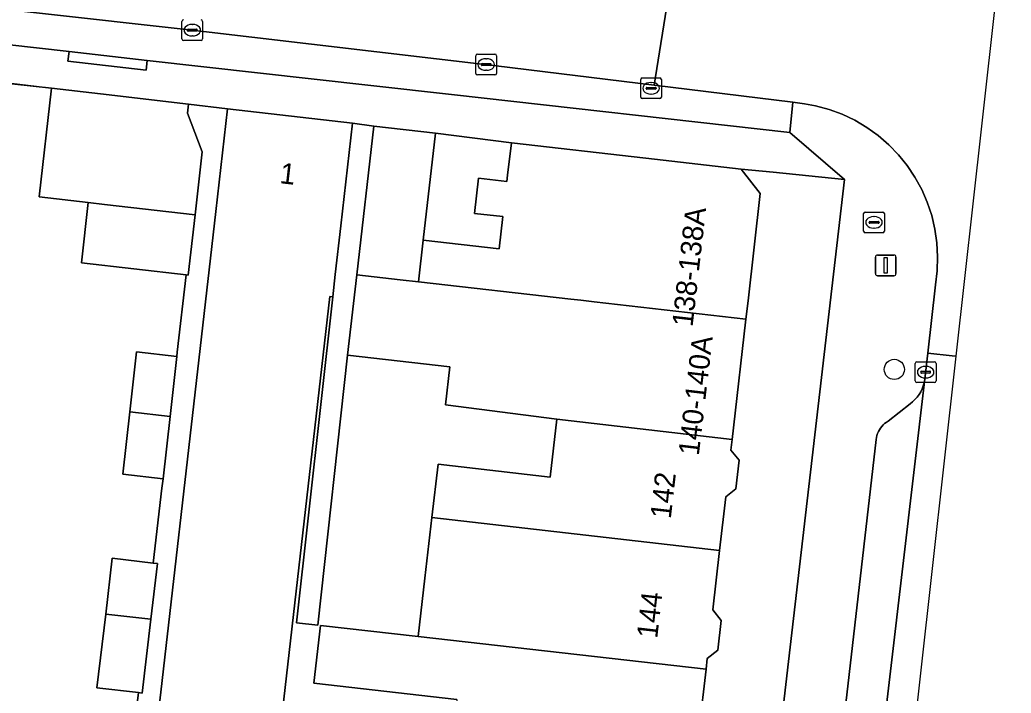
# Model space of a CAD drawing. Extents: x 161692 to 162379, y 380760 to 381678.
# Drawn here: x 162244.53 to 162292.47, y 381095.93 to 381128.49 of the extents above; entities that cross this region are included whole.
import ezdxf

# ---------------------------------------------------------------- set-up
doc = ezdxf.new("R2010")
doc.units = 0
for name, color, linetype in [('IMGEO_Boom', 7, 'Continuous'), ('IMGEO_Brandkraan', 7, 'Continuous'), ('IMGEO_Erf', 7, 'Continuous'), ('IMGEO_Kolk', 7, 'Continuous'), ('IMGEO_Lichtmast', 7, 'Continuous'), ('IMGEO_Muur', 7, 'Continuous'), ('IMGEO_Pand', 7, 'Continuous'), ('IMGEO_Pand_nummerreeks', 7, 'Continuous'), ('IMGEO_Parkeervlak_open', 7, 'Continuous'), ('IMGEO_Rijbaan_lokaal_gesloten', 7, 'Continuous'), ('IMGEO_Rijbaan_lokaal_open', 7, 'Continuous'), ('IMGEO_Voetpad_open', 7, 'Continuous')]:
    doc.layers.add(name, color=color, linetype=linetype)

msp = doc.modelspace()

# ---------------------------------------------------------------- linework, layer by layer
at = {"layer": 'IMGEO_Boom'}
msp.add_circle((162286.819, 381111.588), 0.489, dxfattribs=at)
at = {"layer": 'IMGEO_Brandkraan'}
for p, q in [((162285.336, 381118.272), (162285.336, 381119.124)), ((162285.411, 381119.198), (162286.263, 381119.198)), ((162286.337, 381119.124), (162286.337, 381118.272)), ((162285.595, 381118.692), (162285.595, 381118.704)), ((162286.033, 381118.655), (162285.635, 381118.655)), ((162285.638, 381118.741), (162286.036, 381118.741)), ((162285.824, 381118.978), (162285.849, 381118.978)), ((162286.079, 381118.704), (162286.079, 381118.692)), ((162286.263, 381118.198), (162285.411, 381118.198)), ((162285.847, 381118.418), (162285.822, 381118.418))]:
    msp.add_line(p, q, dxfattribs=at)
for points in [[(162285.336, 381118.272), (162285.336, 381119.124)], [(162285.411, 381119.198), (162286.263, 381119.198)], [(162286.337, 381119.124), (162286.337, 381118.272)], [(162286.263, 381118.198), (162285.411, 381118.198)]]:
    msp.add_lwpolyline(points, dxfattribs=at)
for centre, radius, start, end in [((162285.413, 381119.122), 0.0765, 91.552, 178.448), ((162285.413, 381119.122), 0.0765, 91.552, 178.448), ((162286.261, 381119.122), 0.0765, 1.552, 88.448), ((162286.261, 381119.122), 0.0765, 1.552, 88.448), ((162285.635, 381118.701), 0.0403, 85.8775, 175.7526), ((162285.632, 381118.691), 0.0366, 178.938, 274.7102), ((162286.036, 381118.698), 0.043, 264.8664, 352.4533), ((162286.04, 381118.703), 0.0386, 1.7309, 96.639), ((162285.413, 381118.274), 0.0765, 181.552, 268.448), ((162285.413, 381118.274), 0.0765, 181.552, 268.448), ((162286.261, 381118.274), 0.0765, 271.552, 358.448), ((162286.261, 381118.274), 0.0765, 271.552, 358.448)]:
    msp.add_arc(centre, radius, start, end, dxfattribs=at)
for centre, major_axis, ratio, start_param, end_param in [((162285.823, 381118.698), (-0.387, 0.002), 0.722429, 4.712389, 7.853982), ((162285.848, 381118.698), (-0.39, 0.002), 0.717154, 1.570796, 4.712389)]:
    msp.add_ellipse(centre, major_axis=major_axis, ratio=ratio, start_param=start_param, end_param=end_param, dxfattribs=at)
at = {"layer": 'IMGEO_Erf'}
for points in [[(162250.064, 381094.242), (162250.261, 381095.954), (162248.254, 381096.192), (162248.679, 381099.757), (162249, 381102.456), (162250.983, 381102.22), (162251.4, 381105.838), (162251.452, 381106.297), (162249.505, 381106.516), (162249.845, 381109.532), (162250.173, 381112.437), (162252.119, 381112.218), (162252.141, 381112.414), (162252.568, 381116.159), (162247.503, 381116.736), (162247.837, 381119.663), (162245.457, 381119.939), (162246.056, 381125.192), (162242.503, 381125.58)], [(162278.872, 381073.036), (162284.412, 381120.777), (162280.955, 381121.12), (162279.405, 381121.272), (162280.338, 381120.097), (162279.745, 381114.91), (162279.643, 381114.018), (162279.042, 381108.76), (162278.977, 381108.196), (162278.919, 381107.687), (162279.312, 381107.193), (162279.155, 381105.817), (162278.668, 381105.43), (162278.371, 381102.829), (162278.042, 381099.953), (162278.442, 381099.449), (162278.276, 381098.004), (162277.771, 381097.603), (162277.713, 381097.098), (162277.384, 381094.213)], [(162265.662, 381095.63), (162258.747, 381096.421), (162259.066, 381099.205), (162263.798, 381098.664), (162264.121, 381101.487), (162264.458, 381104.432), (162264.752, 381107.002), (162270.179, 381106.381), (162270.498, 381109.173), (162265.116, 381109.878), (162265.324, 381111.704), (162260.378, 381112.27), (162258.939, 381099.219), (162257.907, 381099.334), (162259.659, 381115.101), (162259.521, 381115.117), (162257.099, 381093.948)]]:
    msp.add_lwpolyline(points, dxfattribs=at)
msp.add_lwpolyline([(162268.299, 381122.542), (162264.629, 381123.018), (162264.038, 381117.843), (162267.711, 381117.424), (162267.889, 381118.975), (162266.508, 381119.133), (162266.702, 381120.83), (162268.084, 381120.672), (162268.119, 381120.975)], close=True, dxfattribs=at)
at = {"layer": 'IMGEO_Kolk'}
for p, q in [((162252.368, 381127.568), (162252.368, 381128.42)), ((162252.856, 381128.274), (162252.881, 381128.274)), ((162253.369, 381128.42), (162253.369, 381127.568)), ((162252.627, 381127.988), (162252.627, 381128)), ((162253.065, 381127.951), (162252.667, 381127.951)), ((162252.67, 381128.037), (162253.068, 381128.037)), ((162253.111, 381128), (162253.111, 381127.988)), ((162253.295, 381127.494), (162252.443, 381127.494)), ((162252.879, 381127.714), (162252.854, 381127.714)), ((162266.653, 381126.832), (162267.505, 381126.832)), ((162266.578, 381125.906), (162266.578, 381126.758)), ((162266.837, 381126.326), (162266.837, 381126.338)), ((162266.88, 381126.375), (162267.278, 381126.375)), ((162267.066, 381126.612), (162267.091, 381126.612)), ((162267.321, 381126.338), (162267.321, 381126.326)), ((162267.579, 381126.758), (162267.579, 381125.906)), ((162267.505, 381125.832), (162266.653, 381125.832)), ((162267.275, 381126.289), (162266.877, 381126.289)), ((162267.089, 381126.052), (162267.064, 381126.052)), ((162274.556, 381124.757), (162274.556, 381125.609)), ((162274.631, 381125.683), (162275.483, 381125.683)), ((162275.044, 381125.463), (162275.069, 381125.463)), ((162275.557, 381125.609), (162275.557, 381124.757)), ((162274.815, 381125.177), (162274.815, 381125.189)), ((162275.253, 381125.14), (162274.855, 381125.14)), ((162274.858, 381125.226), (162275.256, 381125.226)), ((162275.067, 381124.903), (162275.042, 381124.903)), ((162275.299, 381125.189), (162275.299, 381125.177)), ((162275.483, 381124.683), (162274.631, 381124.683)), ((162287.909, 381111.953), (162288.761, 381111.953)), ((162287.834, 381111.027), (162287.834, 381111.879)), ((162288.093, 381111.447), (162288.093, 381111.459)), ((162288.136, 381111.496), (162288.534, 381111.496)), ((162288.322, 381111.733), (162288.347, 381111.733)), ((162288.577, 381111.459), (162288.577, 381111.447)), ((162288.835, 381111.879), (162288.835, 381111.027)), ((162288.531, 381111.41), (162288.133, 381111.41)), ((162288.345, 381111.173), (162288.32, 381111.173)), ((162288.761, 381110.953), (162287.909, 381110.953))]:
    msp.add_line(p, q, dxfattribs=at)
for points in [[(162252.368, 381127.568), (162252.368, 381128.42)], [(162253.369, 381128.42), (162253.369, 381127.568)], [(162253.295, 381127.494), (162252.443, 381127.494)], [(162266.653, 381126.832), (162267.505, 381126.832)], [(162266.578, 381125.906), (162266.578, 381126.758)], [(162267.579, 381126.758), (162267.579, 381125.906)], [(162267.505, 381125.832), (162266.653, 381125.832)], [(162274.556, 381124.757), (162274.556, 381125.609)], [(162274.631, 381125.683), (162275.483, 381125.683)], [(162275.557, 381125.609), (162275.557, 381124.757)], [(162275.483, 381124.683), (162274.631, 381124.683)], [(162287.909, 381111.953), (162288.761, 381111.953)], [(162287.834, 381111.027), (162287.834, 381111.879)], [(162288.835, 381111.879), (162288.835, 381111.027)], [(162288.761, 381110.953), (162287.909, 381110.953)]]:
    msp.add_lwpolyline(points, dxfattribs=at)
for centre, radius, start, end in [((162252.445, 381128.418), 0.0765, 91.552, 178.448), ((162252.445, 381128.418), 0.0765, 91.552, 178.448), ((162253.293, 381128.418), 0.0765, 1.552, 88.448), ((162253.293, 381128.418), 0.0765, 1.552, 88.448), ((162252.667, 381127.997), 0.0403, 85.8775, 175.7526), ((162252.664, 381127.987), 0.0366, 178.938, 274.7102), ((162253.068, 381127.994), 0.043, 264.8664, 352.4533), ((162253.072, 381127.999), 0.0386, 1.7309, 96.639), ((162252.445, 381127.57), 0.0765, 181.552, 268.448), ((162252.445, 381127.57), 0.0765, 181.552, 268.448), ((162253.293, 381127.57), 0.0765, 271.552, 358.448), ((162253.293, 381127.57), 0.0765, 271.552, 358.448), ((162266.655, 381126.756), 0.0765, 91.552, 178.448), ((162266.655, 381126.756), 0.0765, 91.552, 178.448), ((162267.503, 381126.756), 0.0765, 1.552, 88.448), ((162267.503, 381126.756), 0.0765, 1.552, 88.448), ((162266.877, 381126.335), 0.0403, 85.8775, 175.7526), ((162266.874, 381126.325), 0.0366, 178.938, 274.7102), ((162267.278, 381126.332), 0.043, 264.8664, 352.4533), ((162267.282, 381126.337), 0.0386, 1.7309, 96.639), ((162266.655, 381125.908), 0.0765, 181.552, 268.448), ((162266.655, 381125.908), 0.0765, 181.552, 268.448), ((162267.503, 381125.908), 0.0765, 271.552, 358.448), ((162267.503, 381125.908), 0.0765, 271.552, 358.448), ((162274.633, 381125.607), 0.0765, 91.552, 178.448), ((162274.633, 381125.607), 0.0765, 91.552, 178.448), ((162275.481, 381125.607), 0.0765, 1.552, 88.448), ((162275.481, 381125.607), 0.0765, 1.552, 88.448), ((162274.855, 381125.186), 0.0403, 85.8775, 175.7526), ((162274.852, 381125.176), 0.0366, 178.938, 274.7102), ((162275.256, 381125.183), 0.043, 264.8664, 352.4533), ((162275.26, 381125.188), 0.0386, 1.7309, 96.639), ((162274.633, 381124.759), 0.0765, 181.552, 268.448), ((162274.633, 381124.759), 0.0765, 181.552, 268.448), ((162275.481, 381124.759), 0.0765, 271.552, 358.448), ((162275.481, 381124.759), 0.0765, 271.552, 358.448), ((162287.911, 381111.877), 0.0765, 91.552, 178.448), ((162287.911, 381111.877), 0.0765, 91.552, 178.448), ((162288.759, 381111.877), 0.0765, 1.552, 88.448), ((162288.759, 381111.877), 0.0765, 1.552, 88.448), ((162288.133, 381111.456), 0.0403, 85.8775, 175.7526), ((162288.13, 381111.446), 0.0366, 178.938, 274.7102), ((162288.534, 381111.453), 0.043, 264.8664, 352.4533), ((162288.538, 381111.458), 0.0386, 1.7309, 96.639), ((162287.911, 381111.029), 0.0765, 181.552, 268.448), ((162287.911, 381111.029), 0.0765, 181.552, 268.448), ((162288.759, 381111.029), 0.0765, 271.552, 358.448), ((162288.759, 381111.029), 0.0765, 271.552, 358.448)]:
    msp.add_arc(centre, radius, start, end, dxfattribs=at)
for centre, major_axis, ratio, start_param, end_param in [((162252.855, 381127.994), (-0.387, 0.002), 0.722429, 4.712389, 7.853982), ((162252.88, 381127.994), (-0.39, 0.002), 0.717154, 1.570796, 4.712389), ((162267.065, 381126.332), (-0.387, 0.002), 0.722429, 4.712389, 7.853982), ((162267.09, 381126.332), (-0.39, 0.002), 0.717154, 1.570796, 4.712389), ((162275.043, 381125.183), (-0.387, 0.002), 0.722429, 4.712389, 7.853982), ((162275.068, 381125.183), (-0.39, 0.002), 0.717154, 1.570796, 4.712389), ((162288.321, 381111.453), (-0.387, 0.002), 0.722429, 4.712389, 7.853982), ((162288.346, 381111.453), (-0.39, 0.002), 0.717154, 1.570796, 4.712389)]:
    msp.add_ellipse(centre, major_axis=major_axis, ratio=ratio, start_param=start_param, end_param=end_param, dxfattribs=at)
at = {"layer": 'IMGEO_Lichtmast'}
for p, q in [((162285.908, 381116.22), (162285.908, 381117.02)), ((162285.908, 381117.02), (162285.908, 381116.22)), ((162286.008, 381117.12), (162286.798, 381117.12)), ((162286.798, 381117.12), (162286.008, 381117.12)), ((162286.898, 381117.02), (162286.898, 381116.22)), ((162286.898, 381116.22), (162286.898, 381117.02)), ((162286.798, 381116.12), (162286.008, 381116.12)), ((162286.008, 381116.12), (162286.798, 381116.12))]:
    msp.add_line(p, q, dxfattribs=at)
msp.add_lwpolyline([(162286.328, 381116.995), (162286.478, 381116.995), (162286.478, 381116.245), (162286.328, 381116.245), (162286.328, 381116.995)], dxfattribs=at)
for centre, start, end in [((162286.008, 381117.02), 90, 180), ((162286.008, 381117.02), 90, 180), ((162286.798, 381117.02), 0, 90), ((162286.798, 381117.02), 360, 90), ((162286.008, 381116.22), 180, 270), ((162286.008, 381116.22), 180, 270), ((162286.798, 381116.22), 270, 0), ((162286.798, 381116.22), 270, 0)]:
    msp.add_arc(centre, 0.1, start, end, dxfattribs=at)
at = {"layer": 'IMGEO_Muur'}
for points in [[(162242.496, 381125.626), (162248.435, 381124.911)], [(162264.629, 381123.018), (162268.299, 381122.542)]]:
    msp.add_lwpolyline(points, dxfattribs=at)
at = {"layer": 'IMGEO_Pand'}
for points in [[(162253.351, 381122.108), (162252.64, 381123.984), (162252.688, 381124.408), (162248.435, 381124.911), (162246.056, 381125.192), (162245.457, 381119.939), (162247.837, 381119.663), (162248.63, 381119.571), (162253.003, 381119.064)], [(162259.521, 381115.117), (162259.659, 381115.101), (162259.782, 381116.18), (162260.051, 381118.526), (162260.619, 381123.493), (162254.577, 381124.184), (162254.009, 381119.217), (162253.252, 381112.593), (162251.241, 381095), (162251.198, 381094.622), (162254.216, 381094.277), (162257.099, 381093.948)], [(162264.629, 381123.018), (162261.645, 381123.359), (162260.823, 381116.166), (162262.922, 381115.927), (162263.807, 381115.826), (162264.038, 381117.843)], [(162279.405, 381121.272), (162274.802, 381121.798), (162268.299, 381122.542), (162268.119, 381120.975), (162268.084, 381120.672), (162266.702, 381120.83), (162266.508, 381119.133), (162267.889, 381118.975), (162267.711, 381117.424), (162264.038, 381117.843), (162263.807, 381115.826), (162271.171, 381114.985), (162271.657, 381114.93), (162272.301, 381114.856), (162279.643, 381114.018), (162279.745, 381114.91), (162280.338, 381120.097)], [(162253.003, 381119.064), (162248.63, 381119.571), (162247.837, 381119.663), (162247.503, 381116.736), (162252.568, 381116.159), (162252.67, 381116.147)], [(162279.643, 381114.018), (162272.301, 381114.856), (162271.657, 381114.93), (162271.171, 381114.985), (162263.807, 381115.826), (162262.922, 381115.927), (162260.823, 381116.166), (162260.378, 381112.27), (162265.324, 381111.704), (162265.116, 381109.878), (162270.498, 381109.173), (162278.977, 381108.196), (162279.042, 381108.76)], [(162252.119, 381112.218), (162250.173, 381112.437), (162249.845, 381109.532), (162251.791, 381109.306)], [(162251.791, 381109.306), (162249.845, 381109.532), (162249.505, 381106.516), (162251.452, 381106.297)], [(162278.371, 381102.829), (162278.668, 381105.43), (162279.155, 381105.817), (162279.312, 381107.193), (162278.919, 381107.687), (162278.977, 381108.196), (162270.498, 381109.173), (162270.179, 381106.381), (162264.752, 381107.002), (162264.458, 381104.432)], [(162263.798, 381098.664), (162277.713, 381097.098), (162277.771, 381097.603), (162278.276, 381098.004), (162278.442, 381099.449), (162278.042, 381099.953), (162278.371, 381102.829), (162264.458, 381104.432), (162264.121, 381101.487)], [(162251.19, 381102.195), (162250.983, 381102.22), (162249, 381102.456), (162248.679, 381099.757), (162250.869, 381099.503)], [(162250.869, 381099.503), (162248.679, 381099.757), (162248.254, 381096.192), (162250.261, 381095.954), (162250.444, 381095.932)], [(162263.798, 381098.664), (162259.066, 381099.205), (162258.747, 381096.421), (162265.662, 381095.63), (162265.312, 381092.587), (162277.035, 381091.24), (162277.107, 381091.873), (162277.814, 381091.793), (162278.081, 381094.133), (162277.384, 381094.213), (162277.713, 381097.098)]]:
    msp.add_lwpolyline(points, close=True, dxfattribs=at)
at = {"layer": 'IMGEO_Parkeervlak_open'}
for points in [[(162237.85, 381127.974), (162246.911, 381126.957), (162250.69, 381126.533), (162261.499, 381125.319), (162265.396, 381124.882), (162281.759, 381123.045), (162281.906, 381124.506), (162275.204, 381125.333), (162267.557, 381126.277), (162252.869, 381127.996), (162237.352, 381129.735)], [(162283.442, 381069.812), (162288.298, 381111.136), (162288.292, 381111.092), (162288.263, 381110.939), (162288.22, 381110.789), (162288.164, 381110.644), (162288.095, 381110.504), (162288.014, 381110.371), (162287.921, 381110.246), (162287.817, 381110.129), (162287.704, 381110.023), (162287.581, 381109.927), (162286.515, 381109.078), (162286.431, 381109.026), (162286.351, 381108.967), (162286.277, 381108.901), (162286.209, 381108.829), (162286.149, 381108.75), (162286.095, 381108.667), (162286.049, 381108.579), (162286.011, 381108.488), (162285.981, 381108.393), (162285.96, 381108.296), (162285.947, 381108.198), (162282.185, 381075.507)]]:
    msp.add_lwpolyline(points, dxfattribs=at)
at = {"layer": 'IMGEO_Rijbaan_lokaal_gesloten'}
for points in [[(162289.809, 381112.228), (162291.049, 381123.351), (162292.47, 381136.097)], [(162275.927, 381129.885), (162275.204, 381125.333), (162281.906, 381124.506), (162282.483, 381124.435), (162283.011, 381124.336), (162283.663, 381124.159), (162284.297, 381123.924), (162284.907, 381123.634), (162285.488, 381123.29), (162286.037, 381122.896), (162286.548, 381122.454), (162287.018, 381121.968), (162287.442, 381121.443), (162287.818, 381120.881), (162288.142, 381120.289), (162288.412, 381119.669), (162288.626, 381119.028), (162288.781, 381118.371), (162288.877, 381117.702), (162288.913, 381117.028), (162288.888, 381116.352), (162288.804, 381115.682), (162288.441, 381112.366), (162289.612, 381112.248), (162289.809, 381112.228)]]:
    msp.add_lwpolyline(points, dxfattribs=at)
msp.add_lwpolyline([(162274.657, 380977.597), (162276.732, 380995.981), (162286.357, 381081.269), (162289.809, 381112.228), (162289.612, 381112.248), (162288.441, 381112.366), (162288.298, 381111.136), (162283.442, 381069.812), (162278.352, 381025.112), (162278.204, 381024.009), (162274.721, 380993.836), (162274.595, 380992.776), (162273.306, 380981.548), (162272.972, 380978.67), (162272.891, 380977.953), (162272.877, 380977.834)], close=True, dxfattribs=at)
at = {"layer": 'IMGEO_Rijbaan_lokaal_open'}
msp.add_lwpolyline([(162231.234, 381130.481), (162237.352, 381129.735), (162252.869, 381127.996), (162267.557, 381126.277), (162275.204, 381125.333), (162275.927, 381129.885), (162270.469, 381130.482), (162263.135, 381131.392), (162253.806, 381132.502), (162252.394, 381132.68), (162235.908, 381134.56), (162231.336, 381135.092), (162230.891, 381130.526)], close=True, dxfattribs=at)
at = {"layer": 'IMGEO_Voetpad_open'}
for points in [[(162242.503, 381125.58), (162246.056, 381125.192), (162248.435, 381124.911), (162252.688, 381124.408), (162254.577, 381124.184), (162260.619, 381123.493), (162261.645, 381123.359), (162264.629, 381123.018), (162268.299, 381122.542), (162274.802, 381121.798), (162279.405, 381121.272), (162280.955, 381121.12), (162284.412, 381120.777), (162281.759, 381123.045), (162265.396, 381124.882), (162261.499, 381125.319), (162250.69, 381126.533), (162250.633, 381126.066), (162246.854, 381126.494), (162246.911, 381126.957), (162237.85, 381127.974)], [(162251.241, 381095), (162253.252, 381112.593), (162254.009, 381119.217), (162254.577, 381124.184), (162252.688, 381124.408), (162252.64, 381123.984), (162253.351, 381122.108), (162253.003, 381119.064), (162252.67, 381116.147), (162252.568, 381116.159), (162252.141, 381112.414), (162252.119, 381112.218), (162251.791, 381109.306), (162251.452, 381106.297), (162251.4, 381105.838), (162250.983, 381102.22), (162251.19, 381102.195), (162250.869, 381099.503), (162250.444, 381095.932), (162250.261, 381095.954), (162250.064, 381094.242)], [(162282.185, 381075.507), (162285.947, 381108.198), (162285.96, 381108.296), (162285.981, 381108.393), (162286.011, 381108.488), (162286.049, 381108.579), (162286.095, 381108.667), (162286.149, 381108.75), (162286.209, 381108.829), (162286.277, 381108.901), (162286.351, 381108.967), (162286.431, 381109.026), (162286.515, 381109.078), (162287.581, 381109.927), (162287.704, 381110.023), (162287.817, 381110.129), (162287.921, 381110.246), (162288.014, 381110.371), (162288.095, 381110.504), (162288.164, 381110.644), (162288.22, 381110.789), (162288.263, 381110.939), (162288.292, 381111.092), (162288.298, 381111.136), (162288.441, 381112.366), (162288.804, 381115.682), (162288.888, 381116.352), (162288.913, 381117.028), (162288.877, 381117.702), (162288.781, 381118.371), (162288.626, 381119.028), (162288.412, 381119.669), (162288.142, 381120.289), (162287.818, 381120.881), (162287.442, 381121.443), (162287.018, 381121.968), (162286.548, 381122.454), (162286.037, 381122.896), (162285.488, 381123.29), (162284.907, 381123.634), (162284.297, 381123.924), (162283.663, 381124.159), (162283.011, 381124.336), (162282.483, 381124.435), (162281.906, 381124.506), (162281.759, 381123.045), (162284.412, 381120.777), (162278.872, 381073.036)]]:
    msp.add_lwpolyline(points, dxfattribs=at)
for points in [[(162250.69, 381126.533), (162246.911, 381126.957), (162246.854, 381126.494), (162250.633, 381126.066)], [(162260.378, 381112.27), (162260.823, 381116.166), (162261.645, 381123.359), (162260.619, 381123.493), (162260.051, 381118.526), (162259.782, 381116.18), (162259.659, 381115.101), (162257.907, 381099.334), (162258.939, 381099.219)]]:
    msp.add_lwpolyline(points, close=True, dxfattribs=at)

# ---------------------------------------------------------------- texts
at = {"layer": 'IMGEO_Pand_nummerreeks'}
for s, rotation, p in [('1', 353.474, (162257.064, 381120.598)), ('138-138A', 83.48, (162277.06, 381113.618)), ('140-140A', 83.2794, (162277.362, 381107.392)), ('142', 83.5233, (162276.007, 381104.334)), ('144', 83.5233, (162275.351, 381098.546))]:
    msp.add_text(s, height=1, rotation=rotation, dxfattribs=at).set_placement(p)

doc.saveas('drawing.dxf')
